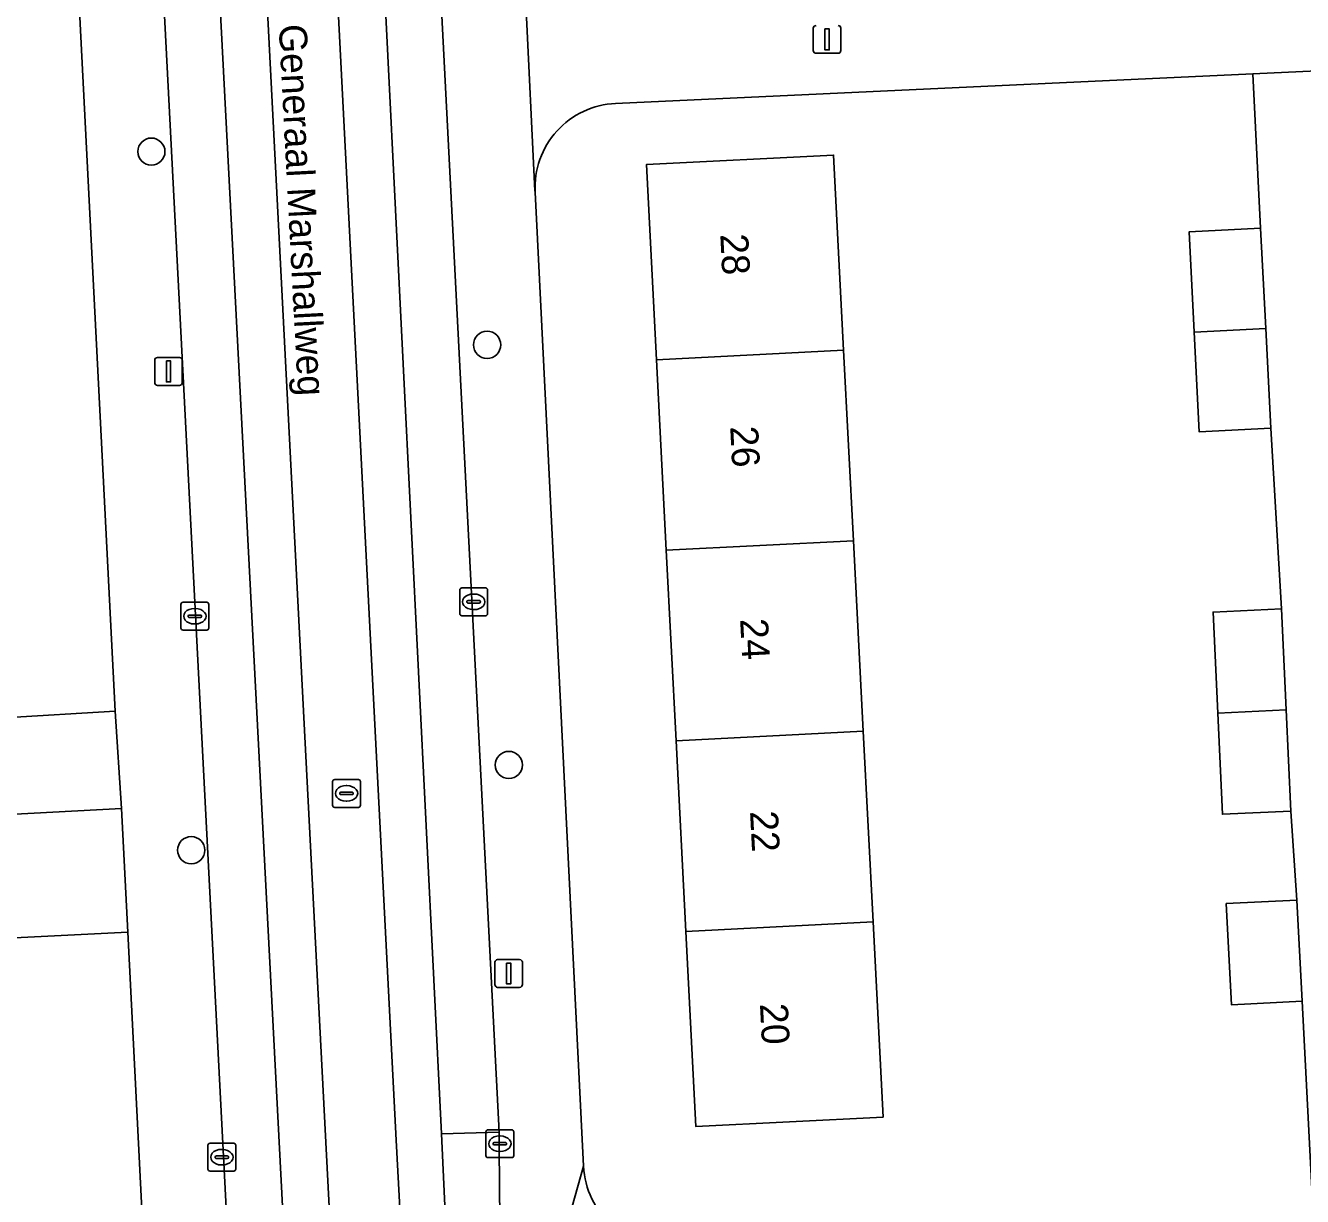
# Model space of a CAD drawing. Extents: x 161084 to 161928, y 385354 to 386522.
# Drawn here: x 161611.48 to 161657.34, y 385868.42 to 385910.51 of the extents above; entities that cross this region are included whole.
import ezdxf

# ---------------------------------------------------------------- set-up
doc = ezdxf.new("R2010")
doc.units = 0
for name, color, linetype in [('IMGEO_Boom', 7, 'Continuous'), ('IMGEO_Erf', 7, 'Continuous'), ('IMGEO_Groenvoorziening', 7, 'Continuous'), ('IMGEO_Kolk', 7, 'Continuous'), ('IMGEO_Lichtmast', 7, 'Continuous'), ('IMGEO_Openbare_ruimte_label', 7, 'Continuous'), ('IMGEO_Pand', 7, 'Continuous'), ('IMGEO_Pand_nummerreeks', 7, 'Continuous'), ('IMGEO_Parkeervlak_gesloten', 7, 'Continuous'), ('IMGEO_Rijbaan_lokaal_gesloten', 7, 'Continuous'), ('IMGEO_Rijbaan_lokaal_open', 7, 'Continuous'), ('IMGEO_Rioolput', 7, 'Continuous'), ('IMGEO_Voetpad_open', 7, 'Continuous')]:
    doc.layers.add(name, color=color, linetype=linetype)

msp = doc.modelspace()

# ---------------------------------------------------------------- linework, layer by layer
at = {"layer": 'IMGEO_Boom'}
for centre in [(161615.995, 385905.973), (161628.054, 385899.029), (161628.836, 385883.928), (161617.428, 385880.864)]:
    msp.add_circle(centre, 0.489, dxfattribs=at)
at = {"layer": 'IMGEO_Erf'}
for points in [[(161610.706, 385885.627), (161614.699, 385885.857), (161611.591, 385946.819), (161611.302, 385952.484)], [(161654.133, 385889.423), (161656.596, 385889.537), (161656.21, 385896.03), (161653.639, 385895.899), (161653.456, 385899.485), (161653.272, 385903.09), (161655.843, 385903.221), (161655.56, 385908.767), (161632.669, 385907.707)], [(161629.78, 385904.517), (161631.524, 385869.506)], [(161634.763, 385866.577), (161657.734, 385867.759), (161657.33, 385875.44), (161654.792, 385875.31), (161654.606, 385878.945), (161657.144, 385879.074), (161656.93, 385882.271), (161654.467, 385882.157), (161654.3, 385885.787), (161654.133, 385889.423)], [(161610.779, 385845.871), (161616.753, 385846.114), (161615.146, 385877.914), (161609.149, 385877.618)]]:
    msp.add_lwpolyline(points, dxfattribs=at)
msp.add_lwpolyline([(161640.862, 385898.839), (161641.215, 385891.988), (161641.568, 385885.137), (161641.921, 385878.286), (161642.282, 385871.275), (161635.559, 385870.929), (161635.198, 385877.941), (161634.845, 385884.792), (161634.492, 385891.643), (161634.139, 385898.494), (161633.778, 385905.505), (161640.501, 385905.851)], close=True, dxfattribs=at)
for centre, radius, start, end in [((161632.813, 385904.673), 3.037, 92.7222, 182.9472), ((161634.605, 385869.658), 3.085, 182.828, 272.9264)]:
    msp.add_arc(centre, radius, start, end, dxfattribs=at)
at = {"layer": 'IMGEO_Groenvoorziening'}
msp.add_lwpolyline([(161614.921, 385882.366), (161598.544, 385881.487), (161598.775, 385877.105), (161600.49, 385877.19), (161609.149, 385877.618), (161615.146, 385877.914)], close=True, dxfattribs=at)
at = {"layer": 'IMGEO_Kolk'}
for p, q in [((161627.072, 385889.366), (161627.072, 385890.218)), ((161627.147, 385890.292), (161627.999, 385890.292)), ((161627.56, 385890.072), (161627.585, 385890.072)), ((161628.073, 385890.218), (161628.073, 385889.366)), ((161617.058, 385888.849), (161617.058, 385889.701)), ((161617.133, 385889.775), (161617.985, 385889.775)), ((161617.546, 385889.555), (161617.571, 385889.555)), ((161618.059, 385889.701), (161618.059, 385888.849)), ((161627.331, 385889.786), (161627.331, 385889.798)), ((161627.769, 385889.749), (161627.371, 385889.749)), ((161627.374, 385889.835), (161627.772, 385889.835)), ((161627.583, 385889.512), (161627.558, 385889.512)), ((161627.815, 385889.798), (161627.815, 385889.786)), ((161617.317, 385889.269), (161617.317, 385889.281)), ((161617.755, 385889.232), (161617.357, 385889.232)), ((161617.36, 385889.318), (161617.758, 385889.318)), ((161617.801, 385889.281), (161617.801, 385889.269)), ((161627.999, 385889.292), (161627.147, 385889.292)), ((161617.985, 385888.775), (161617.133, 385888.775)), ((161617.569, 385888.995), (161617.544, 385888.995)), ((161628.013, 385869.888), (161628.013, 385870.74)), ((161628.088, 385870.814), (161628.94, 385870.814)), ((161629.014, 385870.74), (161629.014, 385869.888)), ((161618.027, 385869.405), (161618.027, 385870.257)), ((161618.102, 385870.331), (161618.954, 385870.331)), ((161619.028, 385870.257), (161619.028, 385869.405)), ((161628.272, 385870.308), (161628.272, 385870.32)), ((161628.71, 385870.271), (161628.312, 385870.271)), ((161628.315, 385870.357), (161628.713, 385870.357)), ((161628.501, 385870.594), (161628.526, 385870.594)), ((161628.756, 385870.32), (161628.756, 385870.308)), ((161618.286, 385869.825), (161618.286, 385869.837)), ((161618.724, 385869.788), (161618.326, 385869.788)), ((161618.329, 385869.874), (161618.727, 385869.874)), ((161618.515, 385870.111), (161618.54, 385870.111)), ((161618.77, 385869.837), (161618.77, 385869.825)), ((161628.94, 385869.814), (161628.088, 385869.814)), ((161628.524, 385870.034), (161628.499, 385870.034)), ((161618.954, 385869.331), (161618.102, 385869.331)), ((161618.538, 385869.551), (161618.513, 385869.551))]:
    msp.add_line(p, q, dxfattribs=at)
for points in [[(161627.072, 385889.366), (161627.072, 385890.218)], [(161627.147, 385890.292), (161627.999, 385890.292)], [(161628.073, 385890.218), (161628.073, 385889.366)], [(161617.058, 385888.849), (161617.058, 385889.701)], [(161617.133, 385889.775), (161617.985, 385889.775)], [(161618.059, 385889.701), (161618.059, 385888.849)], [(161627.999, 385889.292), (161627.147, 385889.292)], [(161617.985, 385888.775), (161617.133, 385888.775)], [(161628.013, 385869.888), (161628.013, 385870.74)], [(161628.088, 385870.814), (161628.94, 385870.814)], [(161629.014, 385870.74), (161629.014, 385869.888)], [(161618.027, 385869.405), (161618.027, 385870.257)], [(161618.102, 385870.331), (161618.954, 385870.331)], [(161619.028, 385870.257), (161619.028, 385869.405)], [(161628.94, 385869.814), (161628.088, 385869.814)], [(161618.954, 385869.331), (161618.102, 385869.331)]]:
    msp.add_lwpolyline(points, dxfattribs=at)
for centre, radius, start, end in [((161627.149, 385890.216), 0.0765, 91.552, 178.448), ((161627.149, 385890.216), 0.0765, 91.552, 178.448), ((161627.997, 385890.216), 0.0765, 1.552, 88.448), ((161627.997, 385890.216), 0.0765, 1.552, 88.448), ((161617.135, 385889.699), 0.0765, 91.552, 178.448), ((161617.135, 385889.699), 0.0765, 91.552, 178.448), ((161617.983, 385889.699), 0.0765, 1.552, 88.448), ((161617.983, 385889.699), 0.0765, 1.552, 88.448), ((161627.371, 385889.795), 0.0403, 85.8775, 175.7526), ((161627.368, 385889.785), 0.0366, 178.938, 274.7102), ((161627.772, 385889.792), 0.043, 264.8664, 352.4533), ((161627.776, 385889.797), 0.0386, 1.7309, 96.639), ((161617.357, 385889.278), 0.0403, 85.8775, 175.7526), ((161617.354, 385889.268), 0.0366, 178.938, 274.7102), ((161617.758, 385889.275), 0.043, 264.8664, 352.4533), ((161617.762, 385889.28), 0.0386, 1.7309, 96.639), ((161627.149, 385889.368), 0.0765, 181.552, 268.448), ((161627.149, 385889.368), 0.0765, 181.552, 268.448), ((161627.997, 385889.368), 0.0765, 271.552, 358.448), ((161627.997, 385889.368), 0.0765, 271.552, 358.448), ((161617.135, 385888.851), 0.0765, 181.552, 268.448), ((161617.135, 385888.851), 0.0765, 181.552, 268.448), ((161617.983, 385888.851), 0.0765, 271.552, 358.448), ((161617.983, 385888.851), 0.0765, 271.552, 358.448), ((161628.09, 385870.738), 0.0765, 91.552, 178.448), ((161628.09, 385870.738), 0.0765, 91.552, 178.448), ((161628.938, 385870.738), 0.0765, 1.552, 88.448), ((161628.938, 385870.738), 0.0765, 1.552, 88.448), ((161618.104, 385870.255), 0.0765, 91.552, 178.448), ((161618.104, 385870.255), 0.0765, 91.552, 178.448), ((161618.952, 385870.255), 0.0765, 1.552, 88.448), ((161618.952, 385870.255), 0.0765, 1.552, 88.448), ((161628.312, 385870.317), 0.0403, 85.8775, 175.7526), ((161628.309, 385870.307), 0.0366, 178.938, 274.7102), ((161628.713, 385870.314), 0.043, 264.8664, 352.4533), ((161628.717, 385870.319), 0.0386, 1.7309, 96.639), ((161618.326, 385869.834), 0.0403, 85.8775, 175.7526), ((161618.323, 385869.824), 0.0366, 178.938, 274.7102), ((161618.727, 385869.831), 0.043, 264.8664, 352.4533), ((161618.731, 385869.836), 0.0386, 1.7309, 96.639), ((161628.09, 385869.89), 0.0765, 181.552, 268.448), ((161628.09, 385869.89), 0.0765, 181.552, 268.448), ((161628.938, 385869.89), 0.0765, 271.552, 358.448), ((161628.938, 385869.89), 0.0765, 271.552, 358.448), ((161618.104, 385869.407), 0.0765, 181.552, 268.448), ((161618.104, 385869.407), 0.0765, 181.552, 268.448), ((161618.952, 385869.407), 0.0765, 271.552, 358.448), ((161618.952, 385869.407), 0.0765, 271.552, 358.448)]:
    msp.add_arc(centre, radius, start, end, dxfattribs=at)
for centre, major_axis, ratio, start_param, end_param in [((161627.559, 385889.792), (-0.387, 0.002), 0.722429, 4.712389, 7.853982), ((161627.584, 385889.792), (-0.39, 0.002), 0.717154, 1.570796, 4.712389), ((161617.545, 385889.275), (-0.387, 0.002), 0.722429, 4.712389, 7.853982), ((161617.57, 385889.275), (-0.39, 0.002), 0.717154, 1.570796, 4.712389), ((161628.5, 385870.314), (-0.387, 0.002), 0.722429, 4.712389, 7.853982), ((161628.525, 385870.314), (-0.39, 0.002), 0.717154, 1.570796, 4.712389), ((161618.514, 385869.831), (-0.387, 0.002), 0.722429, 4.712389, 7.853982), ((161618.539, 385869.831), (-0.39, 0.002), 0.717154, 1.570796, 4.712389)]:
    msp.add_ellipse(centre, major_axis=major_axis, ratio=ratio, start_param=start_param, end_param=end_param, dxfattribs=at)
at = {"layer": 'IMGEO_Lichtmast'}
for p, q in [((161639.773, 385909.606), (161639.773, 385910.406)), ((161639.773, 385910.406), (161639.773, 385909.606)), ((161640.763, 385910.406), (161640.763, 385909.606)), ((161640.763, 385909.606), (161640.763, 385910.406)), ((161640.663, 385909.506), (161639.873, 385909.506)), ((161639.873, 385909.506), (161640.663, 385909.506)), ((161616.114, 385897.673), (161616.114, 385898.473)), ((161616.114, 385898.473), (161616.114, 385897.673)), ((161616.214, 385898.573), (161617.004, 385898.573)), ((161617.004, 385898.573), (161616.214, 385898.573)), ((161617.104, 385898.473), (161617.104, 385897.673)), ((161617.104, 385897.673), (161617.104, 385898.473)), ((161617.004, 385897.573), (161616.214, 385897.573)), ((161616.214, 385897.573), (161617.004, 385897.573)), ((161628.334, 385876.035), (161628.334, 385876.835)), ((161628.334, 385876.835), (161628.334, 385876.035)), ((161628.434, 385876.935), (161629.224, 385876.935)), ((161629.224, 385876.935), (161628.434, 385876.935)), ((161629.324, 385876.835), (161629.324, 385876.035)), ((161629.324, 385876.035), (161629.324, 385876.835)), ((161629.224, 385875.935), (161628.434, 385875.935)), ((161628.434, 385875.935), (161629.224, 385875.935))]:
    msp.add_line(p, q, dxfattribs=at)
for points in [[(161640.193, 385910.381), (161640.343, 385910.381), (161640.343, 385909.631), (161640.193, 385909.631), (161640.193, 385910.381)], [(161616.534, 385898.448), (161616.684, 385898.448), (161616.684, 385897.698), (161616.534, 385897.698), (161616.534, 385898.448)], [(161628.754, 385876.81), (161628.904, 385876.81), (161628.904, 385876.06), (161628.754, 385876.06), (161628.754, 385876.81)]]:
    msp.add_lwpolyline(points, dxfattribs=at)
for centre, start, end in [((161639.873, 385910.406), 90, 180), ((161639.873, 385910.406), 90, 180), ((161640.663, 385910.406), 0, 90), ((161640.663, 385910.406), 360, 90), ((161639.873, 385909.606), 180, 270), ((161639.873, 385909.606), 180, 270), ((161640.663, 385909.606), 270, 0), ((161640.663, 385909.606), 270, 0), ((161616.214, 385898.473), 90, 180), ((161616.214, 385898.473), 90, 180), ((161617.004, 385898.473), 0, 90), ((161617.004, 385898.473), 360, 90), ((161616.214, 385897.673), 180, 270), ((161616.214, 385897.673), 180, 270), ((161617.004, 385897.673), 270, 0), ((161617.004, 385897.673), 270, 0), ((161628.434, 385876.835), 90, 180), ((161628.434, 385876.835), 90, 180), ((161629.224, 385876.835), 0, 90), ((161629.224, 385876.835), 360, 90), ((161628.434, 385876.035), 180, 270), ((161628.434, 385876.035), 180, 270), ((161629.224, 385876.035), 270, 0), ((161629.224, 385876.035), 270, 0)]:
    msp.add_arc(centre, 0.1, start, end, dxfattribs=at)
at = {"layer": 'IMGEO_Pand'}
for points in [[(161640.862, 385898.839), (161640.501, 385905.851), (161633.778, 385905.505), (161634.139, 385898.494)], [(161656.027, 385899.617), (161655.843, 385903.221), (161653.272, 385903.09), (161653.456, 385899.485)], [(161653.456, 385899.485), (161653.639, 385895.899), (161656.21, 385896.03), (161656.027, 385899.617)], [(161641.215, 385891.988), (161640.862, 385898.839), (161634.139, 385898.494), (161634.492, 385891.643)], [(161634.492, 385891.643), (161634.845, 385884.792), (161641.568, 385885.137), (161641.215, 385891.988)], [(161656.596, 385889.537), (161654.133, 385889.423), (161654.3, 385885.787), (161656.763, 385885.914)], [(161656.763, 385885.914), (161654.3, 385885.787), (161654.467, 385882.157), (161656.93, 385882.271)], [(161634.845, 385884.792), (161635.198, 385877.941), (161641.921, 385878.286), (161641.568, 385885.137)], [(161657.33, 385875.44), (161657.144, 385879.074), (161654.606, 385878.945), (161654.792, 385875.31)], [(161635.198, 385877.941), (161635.559, 385870.929), (161642.282, 385871.275), (161641.921, 385878.286)]]:
    msp.add_lwpolyline(points, close=True, dxfattribs=at)
at = {"layer": 'IMGEO_Parkeervlak_gesloten'}
for points in [[(161623.545, 385967.084), (161623.472, 385967.082), (161621.416, 385967.055), (161623.939, 385920.504), (161626.423, 385870.671), (161628.487, 385870.725)], [(161616.626, 385946.667), (161614.619, 385946.541), (161619.842, 385845.53), (161621.846, 385845.592), (161621.517, 385852.4)]]:
    msp.add_lwpolyline(points, close=True, dxfattribs=at)
at = {"layer": 'IMGEO_Rijbaan_lokaal_gesloten'}
for points in [[(161609.755, 386116.483), (161609.888, 386111.583), (161615.421, 386003.25), (161621.471, 385885.633), (161624.888, 385819.708), (161623.138, 385819.708), (161623.088, 385821.908), (161620.977, 385821.892), (161621.139, 385818.466), (161622.2, 385799.696), (161622.239, 385797.159), (161622.584, 385789.922), (161622.936, 385782.114), (161622.454, 385768.815), (161628.111, 385769.278), (161627.933, 385773.325), (161627.846, 385775.559)], [(161608.121, 386114.983), (161608.28, 386111.508), (161610.496, 386068.225), (161613.555, 386006.567), (161613.759, 386002.917), (161616.359, 385953.05), (161616.626, 385946.667), (161621.517, 385852.4), (161621.846, 385845.592), (161622.084, 385840.658), (161623.088, 385821.908), (161623.138, 385819.708), (161624.888, 385819.708), (161621.471, 385885.633), (161615.421, 386003.25)], [(161629.169, 385775.611), (161629.224, 385773.391), (161629.375, 385769.365), (161634.397, 385769.669), (161633.995, 385772.614), (161633.899, 385773.407), (161631.831, 385773.325), (161628.656, 385802.704), (161628.006, 385808.738), (161625.952, 385848.838), (161624.789, 385870.438), (161618.273, 385997.454)]]:
    msp.add_lwpolyline(points, dxfattribs=at)
msp.add_lwpolyline([(161623.939, 385920.504), (161621.416, 385967.055), (161621.139, 385974.738), (161619.82, 385997.552), (161618.273, 385997.454), (161624.789, 385870.438), (161625.952, 385848.838), (161628.006, 385808.738), (161628.656, 385802.704), (161631.831, 385773.325), (161633.899, 385773.407), (161633.506, 385774.183), (161631.706, 385790.183), (161629.447, 385810.188), (161627.419, 385848.962), (161626.423, 385870.671)], close=True, dxfattribs=at)
at = {"layer": 'IMGEO_Rijbaan_lokaal_open'}
msp.add_lwpolyline([(161628.505, 385868.302), (161628.487, 385870.725), (161626.423, 385870.671), (161627.419, 385848.962), (161629.577, 385849.03), (161629.49, 385850.763)], close=True, dxfattribs=at)
at = {"layer": 'IMGEO_Rioolput'}
for p, q in [((161622.505, 385882.479), (161622.505, 385883.331)), ((161622.58, 385883.405), (161623.432, 385883.405)), ((161622.993, 385883.185), (161623.018, 385883.185)), ((161623.506, 385883.331), (161623.506, 385882.479)), ((161622.764, 385882.899), (161622.764, 385882.911)), ((161623.202, 385882.862), (161622.804, 385882.862)), ((161622.807, 385882.948), (161623.205, 385882.948)), ((161623.016, 385882.625), (161622.991, 385882.625)), ((161623.248, 385882.911), (161623.248, 385882.899)), ((161623.432, 385882.405), (161622.58, 385882.405))]:
    msp.add_line(p, q, dxfattribs=at)
for points in [[(161622.505, 385882.479), (161622.505, 385883.331)], [(161622.58, 385883.405), (161623.432, 385883.405)], [(161623.506, 385883.331), (161623.506, 385882.479)], [(161623.432, 385882.405), (161622.58, 385882.405)]]:
    msp.add_lwpolyline(points, dxfattribs=at)
for centre, radius, start, end in [((161622.582, 385883.329), 0.0765, 91.552, 178.448), ((161622.582, 385883.329), 0.0765, 91.552, 178.448), ((161623.43, 385883.329), 0.0765, 1.552, 88.448), ((161623.43, 385883.329), 0.0765, 1.552, 88.448), ((161622.804, 385882.908), 0.0403, 85.8775, 175.7526), ((161622.801, 385882.898), 0.0366, 178.938, 274.7102), ((161623.205, 385882.905), 0.043, 264.8664, 352.4533), ((161623.209, 385882.91), 0.0386, 1.7309, 96.639), ((161622.582, 385882.481), 0.0765, 181.552, 268.448), ((161622.582, 385882.481), 0.0765, 181.552, 268.448), ((161623.43, 385882.481), 0.0765, 271.552, 358.448), ((161623.43, 385882.481), 0.0765, 271.552, 358.448)]:
    msp.add_arc(centre, radius, start, end, dxfattribs=at)
for centre, major_axis, ratio, start_param, end_param in [((161622.992, 385882.905), (-0.387, 0.002), 0.722429, 4.712389, 7.853982), ((161623.017, 385882.905), (-0.39, 0.002), 0.717154, 1.570796, 4.712389)]:
    msp.add_ellipse(centre, major_axis=major_axis, ratio=ratio, start_param=start_param, end_param=end_param, dxfattribs=at)
at = {"layer": 'IMGEO_Voetpad_open'}
for points in [[(161629.443, 385911.3), (161626.634, 385966.341), (161626.561, 385967.777), (161623.425, 385967.572), (161623.545, 385967.084), (161628.487, 385870.725), (161628.505, 385868.302)], [(161614.619, 385946.541), (161614.595, 385947.001), (161611.591, 385946.819), (161614.699, 385885.857), (161614.921, 385882.366), (161615.146, 385877.914), (161616.753, 385846.114), (161616.828, 385844.629), (161618.16, 385818.263), (161619.578, 385814.148)], [(161621.139, 385818.466), (161620.977, 385821.892), (161620.092, 385840.609), (161620.042, 385841.67), (161619.842, 385845.53), (161614.619, 385946.541)], [(161632.669, 385907.707), (161655.56, 385908.767), (161657.359, 385908.851), (161669.646, 385909.42), (161671.464, 385909.504), (161677.638, 385909.829), (161678.671, 385909.884), (161683.68, 385910.148), (161689.722, 385910.467), (161695.763, 385910.785), (161701.805, 385911.103), (161707.98, 385911.429), (161713.572, 385911.698), (161713.24, 385917.858), (161712.915, 385923.88), (161712.59, 385929.901), (161712.258, 385936.058)], [(161672.806, 385913.589), (161671.255, 385913.492), (161664.493, 385913.157), (161653.113, 385912.563), (161651.628, 385912.485), (161640.157, 385911.886), (161633.405, 385911.544), (161629.443, 385911.3), (161629.769, 385904.569), (161629.78, 385904.517)], [(161630.183, 385864.777), (161631.524, 385869.506), (161629.78, 385904.517), (161629.769, 385904.569), (161629.443, 385911.3)], [(161657.359, 385908.851), (161655.56, 385908.767), (161655.843, 385903.221), (161656.027, 385899.617), (161656.21, 385896.03), (161656.596, 385889.537), (161656.763, 385885.914), (161656.93, 385882.271), (161657.144, 385879.074), (161657.33, 385875.44), (161657.734, 385867.759)], [(161631.524, 385869.506), (161630.183, 385864.777)]]:
    msp.add_lwpolyline(points, dxfattribs=at)
msp.add_lwpolyline([(161614.699, 385885.857), (161610.706, 385885.627), (161604.025, 385885.283), (161591.212, 385884.582), (161589.686, 385884.499), (161587.864, 385884.402), (161588.036, 385880.923), (161589.532, 385881.003), (161597.635, 385881.438), (161598.544, 385881.487), (161614.921, 385882.366)], close=True, dxfattribs=at)
for centre, radius, start, end in [((161632.813, 385904.673), 3.037, 92.7222, 182.9472), ((161634.605, 385869.658), 3.085, 182.828, 272.9264)]:
    msp.add_arc(centre, radius, start, end, dxfattribs=at)

# ---------------------------------------------------------------- texts
at = {"layer": 'IMGEO_Openbare_ruimte_label'}
msp.add_text('Generaal Marshallweg', height=1, rotation=272.9797, dxfattribs=at).set_placement((161620.57, 385910.53))
at = {"layer": 'IMGEO_Pand_nummerreeks'}
for s, p in [('28', (161636.43, 385903)), ('26', (161636.786, 385896.087)), ('24', (161637.143, 385889.172)), ('22', (161637.499, 385882.26)), ('20', (161637.855, 385875.339))]:
    msp.add_text(s, height=1, rotation=272.9487, dxfattribs=at).set_placement(p)

doc.saveas('drawing.dxf')
